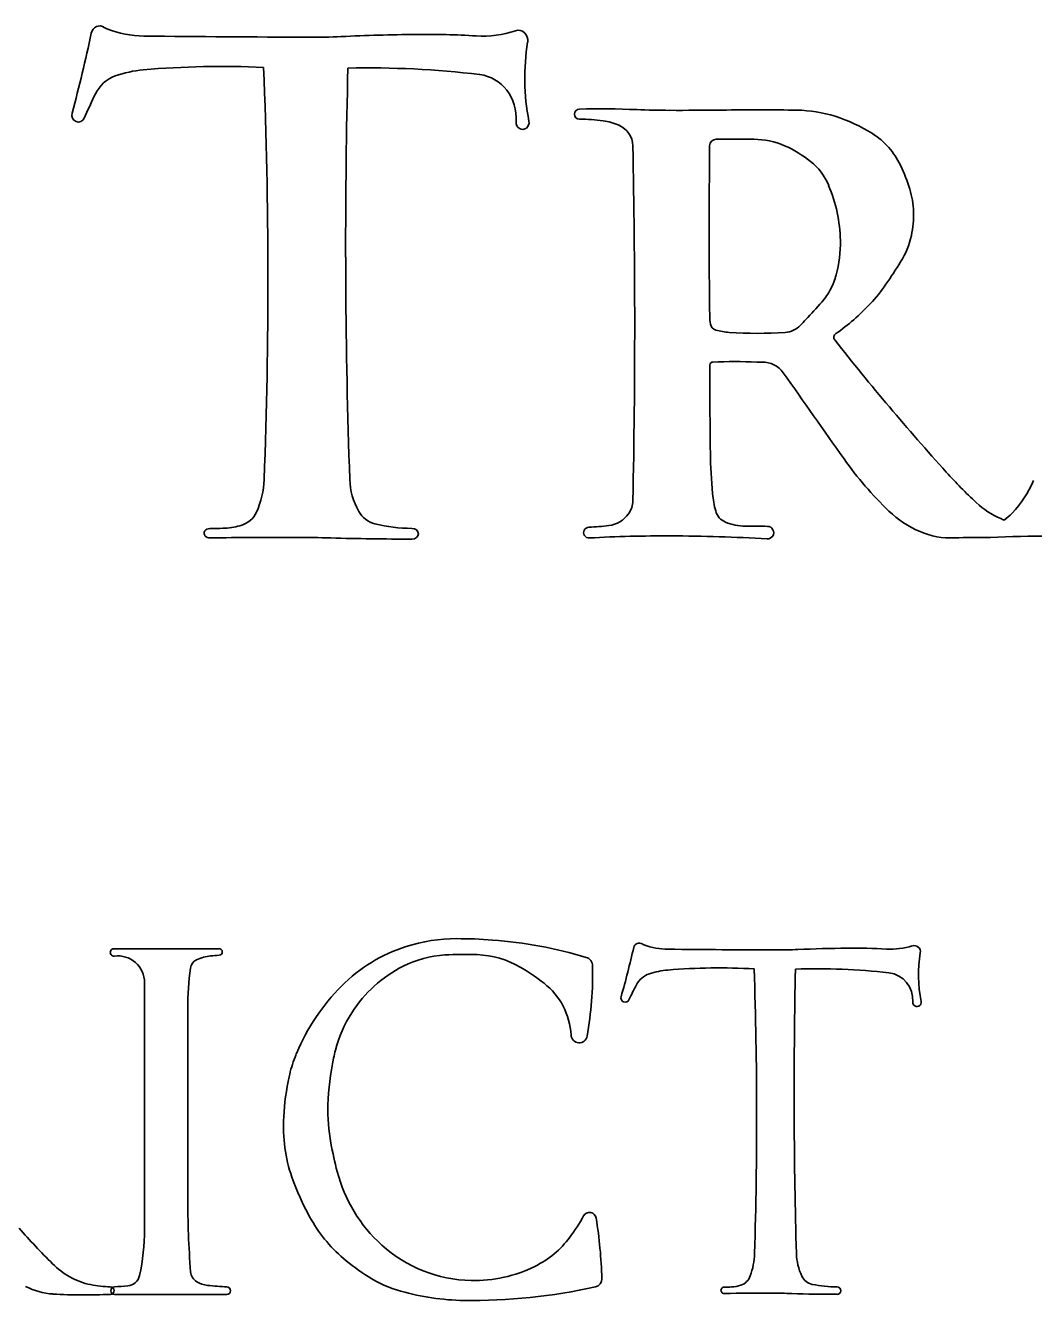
# Model space of a CAD drawing. Extents: x -21.1 to 50.3, y -4.9 to 22.1.
# Drawn here: x 26.012 to 26.688, y 5.892 to 6.748 of the extents above; entities that cross this region are included whole.
import ezdxf

# ---------------------------------------------------------------- set-up
doc = ezdxf.new("R2010")
doc.units = 0
doc.layers.add('SH_Text', color=7, linetype='Continuous')

msp = doc.modelspace()

# ---------------------------------------------------------------- linework, layer by layer
at = {"layer": 'SH_Text'}
for p, q in [((26.22671, 6.57458), (26.22664, 6.59273)), ((26.14161, 6.12822), (26.07107, 6.12822)), ((26.0916, 6.10547), (26.0916, 5.93959)), ((26.12059, 5.96127), (26.12059, 6.08823)), ((26.52777, 6.02594), (26.52781, 6.01349)), ((26.07152, 5.8959), (26.14674, 5.8959))]:
    msp.add_line(p, q, dxfattribs=at)
for centre, radius, start, end in [((26.38364, 6.68867), 0.0034, 91.40576, 270.38362), ((26.39795, 6.10534), 0.5869, 87.64671, 91.40576), ((26.44536, 7.25894), 0.56768, 267.64671, 269.87914), ((26.44962, 9.27972), 2.58846, 269.87914, 270.64679), ((26.50707, 4.19085), 2.50074, 90.02109, 90.64679), ((26.50661, 5.43675), 1.25484, 88.94603, 90.02109), ((26.52801, 6.6), 0.0914, 72.65975, 88.94603), ((26.38439, 6.57642), 0.10885, 81.98413, 90.38362), ((26.39379, 6.64317), 0.04145, 66.71534, 81.98413), ((26.4041, 6.66714), 0.01535, 1.18991, 66.71534), ((26.52361, 6.58591), 0.10615, 57.73568, 72.65975), ((26.47545, 6.66744), 0.00441, 90.14625, 179.28847), ((26.48806, 1.72776), 4.94411, 89.85375, 90.14625), ((26.50055, 6.61989), 0.05196, 66.38612, 89.85375), ((26.55307, 6.63257), 0.05097, 25.2881, 57.73568), ((20.64353, 6.54749), 5.77717, 358.826009, 1.189909), ((31.04213, 6.61073), 4.57144, 179.28847, 180.73093), ((26.49025, 6.59635), 0.07766, 51.35128, 66.38612), ((26.51311, 6.62493), 0.04106, 22.83978, 51.35128), ((26.48646, 6.6011), 0.12465, 17.37499, 25.2881), ((26.45849, 6.60192), 0.10032, 1.09044, 22.83978), ((26.55168, 6.62151), 0.05631, 1.6695, 17.37499), ((26.54239, 6.62124), 0.0656, 347.67189, 1.6695), ((26.47657, 6.60227), 0.08224, 344.79646, 1.09044), ((26.55166, 6.61921), 0.05611, 328.03878, 347.67189), ((26.24812, 6.8086), 0.41388, 325.54557, 328.03878), ((26.50904, 6.59345), 0.0486, 332.97485, 344.79646), ((26.51363, 6.5911), 0.04344, 318.73444, 332.97485), ((26.49518, 6.63909), 0.11426, 317.10146, 325.54557), ((26.2042, 6.86262), 0.45511, 316.74891, 318.73444), ((26.47671, 6.65625), 0.13948, 304.48428, 317.10146), ((26.49795, 6.55275), 0.02689, 180.73093, 190.70212), ((26.47673, 6.54874), 0.0053, 190.70212, 253.74894), ((26.48695, 6.58378), 0.04179, 253.74894, 266.24174), ((26.52065, 6.55778), 0.01574, 273.75826, 316.55507), ((25.40476, 7.61468), 1.5527, 316.55507, 316.74891), ((26.50294, 6.8273), 0.28584, 266.24174, 273.75826), ((26.55733, 6.53888), 0.00291, 124.48428, 218.19672), ((27.898, 7.59376), 1.70884, 218.19672, 222.0923), ((29.84038, 6.5109), 3.36922, 179.84165, 180.84497), ((26.47316, 6.52021), 0.00199, 92.27245, 179.84165), ((26.4879, 6.14893), 0.37356, 87.72755, 92.27245), ((26.50469, 6.57207), 0.04992, 267.72755, 271.68449), ((26.50665, 6.50528), 0.0169, 35.16071, 91.68449), ((106.68365, 62.98162), 98.05413, 215.1607083, 215.2020901), ((26.83707, 6.46661), 0.36558, 180.84497, 185.14242), ((26.75823, 6.59608), 0.24103, 215.20209, 226.19836), ((26.88285, 6.67675), 0.34083, 222.0923, 226.9231), ((26.62041, 6.47169), 0.07404, 316.45792, 336.83571), ((26.5384, 6.43973), 0.0657, 185.14242, 195.487), ((26.40359, 6.42945), 0.0159, 324.47105, 358.82601), ((26.68892, 6.46934), 0.05688, 226.9231, 246.82597), ((26.2504, 6.43018), 0.01711, 208.88992, 256.19978), ((26.40102, 6.43128), 0.01905, 277.24087, 324.47105), ((26.48614, 6.42525), 0.01147, 195.487, 247.00713), ((26.49488, 6.44584), 0.03384, 247.00713, 270.36112), ((26.63955, 6.47232), 0.06956, 226.19836, 246.93174), ((26.69376, 6.48065), 0.06919, 246.82597, 248.88703), ((26.64687, 6.44655), 0.03754, 305.8215, 316.45792), ((26.27182, 6.51742), 0.10694, 256.19978, 269.60839), ((26.39004, 6.40768), 0.00361, 91.94369, 273.10582), ((26.38495, 6.55779), 0.14659, 271.94369, 277.24087), ((26.44139, 5.46144), 0.94402, 89.77654, 93.10582), ((26.44046, 5.22484), 1.18062, 86.64368, 89.77654), ((26.49805, 5.94305), 0.46896, 88.54697, 90.36112), ((26.50983, 6.40765), 0.00421, 266.64368, 88.54697), ((26.63327, 6.4576), 0.05356, 246.93174, 272.16886), ((26.69725, 5.49062), 0.91463, 87.31325, 92.3652), ((26.65619, 5.85244), 0.55203, 89.65649, 92.16886), ((26.30122, 6.02263), 0.11232, 90.08888, 107.61303), ((26.30153, 5.82338), 0.31157, 85.62435, 90.08888), ((26.30254, 5.83662), 0.29829, 73.32587, 85.62435), ((26.42372, 6.12823), 0.00377, 57.05653, 167.29774), ((26.42901, 6.13638), 0.00594, 237.05653, 249.78867), ((26.07107, 6.12573), 0.00249, 90, 277.32001), ((26.07367, 6.10547), 0.01793, 0, 97.32001), ((26.13903, 6.09382), 0.02965, 95.89472, 114.87357), ((26.15789, 5.91108), 0.21336, 94.3316, 95.89472), ((26.14161, 6.12603), 0.0022, 274.3316, 90), ((26.29943, 6.02828), 0.10639, 107.61303, 135.2994), ((26.29772, 6.05187), 0.07226, 93.59223, 116.70259), ((26.30642, 5.91323), 0.21118, 87.68164, 93.59223), ((26.31244, 6.0619), 0.06239, 59.80904, 87.68164), ((25.84863, 6.25786), 0.58576, 343.95432, 347.29774), ((26.44363, 6.17611), 0.04829, 249.78867, 269.45892), ((26.55327, 17.78485), 11.65754, 269.458915, 269.816146), ((26.51685, 6.43674), 0.30937, 269.81615, 272.48181), ((26.57473, 5.10132), 1.0273, 90.64149, 92.48181), ((26.56763, 5.73554), 0.39304, 86.75961, 90.64149), ((26.59259, 6.17642), 0.04854, 266.75961, 287.41903), ((26.60838, 6.12611), 0.00418, 350.19324, 107.41903), ((26.69857, 6.11052), 0.08735, 170.19324, 191.68988), ((26.31555, 6.08823), 0.19496, 172.04557, 180), ((26.12957, 6.11421), 0.00718, 114.87357, 172.04557), ((26.30462, 6.03815), 0.08762, 116.70259, 147.53851), ((26.27158, 5.99167), 0.14364, 52.0865, 59.80904), ((26.38639, 6.11656), 0.00606, 1.05938, 73.32587), ((26.14388, 6.11208), 0.24861, 350.14793, 1.05938), ((26.47755, 5.69106), 0.42424, 86.84191, 94.677), ((23.54515, 6.01524), 2.95744, 358.22236, 1.92631), ((30.33602, 6.03205), 3.80826, 178.75948, 180.092), ((26.5427, 5.68057), 0.43415, 83.57061, 91.85413), ((26.4354, 6.09685), 0.01528, 108.51951, 152.483), ((26.44724, 6.0615), 0.05256, 94.677, 108.51951), ((26.58929, 6.09396), 0.01814, 355.29709, 83.57061), ((26.32481, 6.00316), 0.1421, 135.2994, 157.20655), ((26.33088, 6.0678), 0.04714, 2.91188, 52.0865), ((26.71565, 5.95085), 0.33128, 152.483, 154.41159), ((26.4143, 6.09516), 0.00285, 163.95432, 334.41159), ((26.61023, 6.09224), 0.00287, 175.29709, 11.68988), ((26.30462, 6.03815), 0.08762, 147.53851, 165.50708), ((26.38343, 6.07048), 0.00548, 182.91188, 350.14793), ((26.27079, 6.02451), 0.08401, 158.442, 167.81637), ((26.32481, 6.00316), 0.1421, 157.20655, 158.44201), ((26.38907, 6.01811), 0.17444, 167.87947, 178.28568), ((26.34833, 6.02685), 0.13277, 165.50708, 167.87947), ((26.35735, 6.00582), 0.17257, 167.81637, 176.86789), ((26.33478, 6.01973), 0.12012, 178.28568, 190.59985), ((26.29682, 6.00913), 0.11195, 176.86789, 187.4835), ((30.33602, 6.03205), 3.80826, 180.27922, 181.63341), ((26.28183, 6.00716), 0.09683, 187.4835, 199.5864), ((26.49995, 6.05064), 0.28816, 190.59985, 194.50217), ((26.31807, 6.00359), 0.10029, 194.50217, 227.89325), ((26.36455, 6.03659), 0.18463, 199.5864, 208.60653), ((26.7644, 5.96127), 0.64381, 180, 184.46157), ((26.29017, 5.99603), 0.0999, 208.60653, 229.34527), ((26.27325, 6.01179), 0.12954, 323.2967, 330.89534), ((26.39038, 5.94658), 0.00451, 9.07814, 150.89534), ((26.08712, 5.89813), 0.31163, 1.55595, 9.07814), ((26.35654, 6.24686), 0.46455, 221.25781, 225.30347), ((25.94747, 5.93959), 0.14413, 347.64278, 360), ((26.32469, 5.97345), 0.06539, 296.34481, 323.2967), ((26.3129, 5.99788), 0.09258, 227.89325, 268.7516), ((26.31692, 6.02718), 0.14097, 229.34527, 237.75709), ((26.45205, 5.92502), 0.04914, 340.23773, 358.22236), ((26.56768, 5.92459), 0.03838, 181.63341, 205.25246), ((26.06938, 5.95663), 0.05627, 225.30347, 240.26318), ((26.0795, 5.91066), 0.00897, 275.84691, 347.64278), ((26.13115, 5.91186), 0.00863, 184.46157, 238.94415), ((26.31289, 5.99728), 0.09198, 268.7516, 296.34481), ((26.03291, 5.94237), 0.04616, 242.60243, 266.53741), ((26.06443, 5.94798), 0.0463, 240.26318, 258.70035), ((26.07001, 5.97588), 0.07475, 258.70035, 268.92575), ((26.06856, 5.89859), 0.00255, 272.73449, 88.92575), ((26.07152, 5.89854), 0.00264, 91.3892, 270), ((26.06866, 6.01646), 0.11531, 271.3892, 275.84691), ((26.13567, 5.91938), 0.01741, 238.94415, 264.16743), ((26.15528, 6.1113), 0.21033, 264.16743, 267.70148), ((26.14674, 5.89852), 0.00262, 270, 87.70148), ((26.28657, 5.97906), 0.08408, 237.75709, 254.23658), ((26.31175, 6.26672), 0.37479, 269.10327, 282.74036), ((26.39321, 5.90644), 0.00542, 282.74036, 1.55595), ((26.48081, 5.89876), 0.00217, 90.39442, 271.29427), ((26.47969, 6.06216), 0.16124, 270.39442, 272.14151), ((26.4849, 5.92276), 0.02174, 272.14151, 289.23956), ((26.48871, 5.91185), 0.01019, 289.23956, 340.23773), ((26.5419, 5.91244), 0.00988, 205.25246, 258.54002), ((26.55736, 5.98868), 0.08768, 258.54002, 269.51984), ((26.55661, 5.89853), 0.00247, 269.94764, 89.51984), ((26.05166, 6.25233), 0.35669, 266.53741, 272.73449), ((26.30846, 6.05662), 0.16467, 254.23658, 269.10327), ((26.50642, 4.76515), 1.13173, 89.66098, 91.29379), ((26.51038, 5.43565), 0.46122, 88.03365, 89.66098), ((26.55743, 6.80612), 0.91005, 268.03365, 269.94764)]:
    msp.add_arc(centre, radius, start, end, dxfattribs=at)
for centre, major_axis, ratio, start_param, end_param in [((26.06146, 6.74181), (-0.00004, 0.00613), 0.935925, 5.701972, 7.626044), ((25.18586, 6.95303), (-0.00595, 0.95276), 0.935925, 4.426098, 4.484451), ((26.06949, 6.75506), (-0.00006, 0.00966), 0.935925, 2.560379, 2.782597), ((26.09174, 6.81968), (-0.00049, 0.07854), 0.935925, 2.782597, 3.125908), ((26.25109, 25.70214), (-0.11834, 18.96158), 0.935925, 3.125908, 3.132143), ((26.20303, 7.24357), (-0.00314, 0.50321), 0.935925, 3.132143, 3.178667), ((26.29202, 5.07136), (-0.01043, 1.67096), 0.935925, 0.004955, 0.037075), ((26.28079, 6.10297), (-0.00399, 0.63931), 0.935925, 6.220389, 6.28814), ((26.31851, 6.82008), (-0.00049, 0.07895), 0.935925, 3.078796, 3.439371), ((26.34257, 6.73824), (0.00004, -0.00681), 0.935925, 1.393395, 3.439371), ((26.47988, 6.71282), (-0.00089, 0.14207), 0.935925, 1.393395, 1.768582), ((26.07925, 6.69076), (-0.00016, 0.02485), 0.935925, 0.316985, 1.084293), ((26.0973, 6.63325), (-0.00053, 0.08549), 0.935925, 0.075388, 0.316985), ((26.14368, 6.03068), (-0.00431, 0.69005), 0.935925, 6.233364, 6.358573), ((20.88476, 6.57713), (5.28968, 0), 0.815575, 6.25216, 6.316325), ((33.03809, 6.60165), (6.81146, 0), 0.815575, 3.120359, 3.143198), ((26.24288, 6.01358), (-0.00441, 0.70617), 0.935925, 6.16473, 6.298779), ((26.31353, 6.68597), (-0.00018, 0.02951), 0.935925, 4.624066, 6.16473), ((26.506, 6.4531), (-0.00336, 0.53884), 0.935925, 1.084293, 1.117953), ((26.04713, 6.68803), (-0.00003, 0.00463), 0.935925, 1.284505, 4.259546), ((26.34541, 6.68315), (-0.00003, 0.00466), 0.935925, 1.482474, 4.910175), ((33.03809, 6.60165), (6.81146, 0), 0.815575, 3.146466, 3.170101), ((26.08405, 6.44552), (0.08789, 0), 0.815575, 5.938269, 6.25216), ((26.29802, 6.4449), (-0.06865, 0), 0.815575, 0.028508, 0.422883), ((26.14961, 6.42631), (0.01822, 0), 0.815575, 5.048183, 5.938269), ((26.13549, 6.40721), (0.00387, 0), 0.815575, 1.57768, 4.734978), ((26.13348, 6.64557), (-0.28839, 0), 0.815575, 1.57768, 1.608173), ((26.14281, 6.44222), (-0.03888, 0), 0.815575, 1.608173, 1.90659), ((26.27106, 6.40688), (0.00442, 0), 0.815575, 4.711475, 7.845601), ((26.18129, 4.75358), (2.02421, 0), 0.815575, 1.564879, 1.593377), ((26.18838, 5.73166), (0.82494, 0), 0.815575, 1.536477, 1.564879), ((26.27254, 7.73081), (1.62772, 0), 0.815575, 4.67807, 4.711475)]:
    msp.add_ellipse(centre, major_axis=major_axis, ratio=ratio, start_param=start_param, end_param=end_param, dxfattribs=at)

doc.saveas('drawing.dxf')
